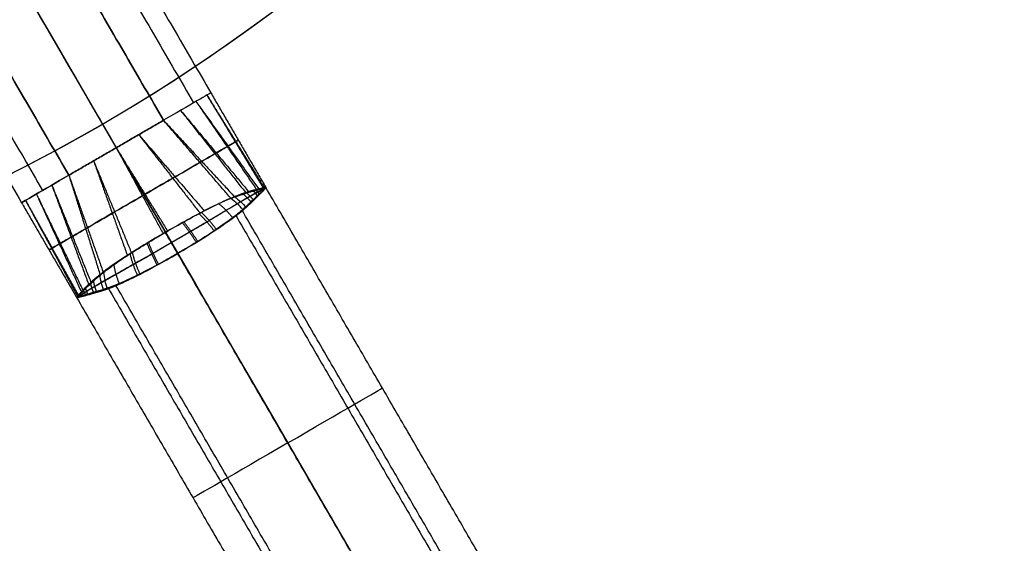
# Model space of a CAD drawing. Header units: millimetres. Extents: x -1649 to 240, y -242 to 238.
# Tile 491 of 656: x 15 to 33, y -38 to -28. Entities that reach past the tile are written whole.
import ezdxf

# ---------------------------------------------------------------- set-up
doc = ezdxf.new("R2010")
doc.units = ezdxf.units.MM
for name, color, linetype, true_color in [('BOMBILLA', 7, 'Continuous', 0xfff700), ('NEGRO', 7, 'Continuous', 0x292828), ('PANTALLA', 7, 'Continuous', 0xffffff)]:
    doc.layers.add(name, color=color, linetype=linetype, true_color=true_color)

# ---------------------------------------------------------------- blocks, each defined once
blk = doc.blocks.new('DOME M 29914')
at = {"layer": 'NEGRO', "extrusion": (0, 0, -1)}
for centre, radius, start, end in [((-12.5, 0, -253.25), 211.5, 292.59073, 112.59073), ((-12.5, 0, -253.5), 210, 329.85786, 149.85786), ((-12.5, 0, -253.25), 210.5, 292.59073, 112.59073), ((-12.5, 0, -253.5), 206, 329.85786, 149.85786), ((-12.5, 0, -247), 199.5, 292.59073, 112.59073), ((-12.5, 0, -258.5), 211.5, 292.59073, 112.59073), ((-12.5, 0, -248), 210.5, 292.59073, 112.59073), ((-12.5, 0, -258.5), 210.5, 292.59073, 112.59073), ((-12.5, 0, -247.5), 199.5, 292.59073, 112.59073), ((-12.5, 0, -259.5), 210, 329.85786, 149.85786), ((-12.5, 0, -259.5), 206, 329.85786, 149.85786), ((-12.5, 0, -248), 211.5, 112.59073, 292.59073), ((-12.5, 0, -258.5), 211.5, 112.59073, 292.59073), ((-12.5, 0, -253.25), 211.5, 112.59073, 292.59073), ((-12.5, 0, -258.5), 210.5, 112.59073, 292.59073), ((-12.5, 0, -253.25), 210.5, 112.59073, 292.59073), ((-12.5, 0, -247.5), 199.5, 112.59073, 292.59073), ((-12.5, 0, -247), 199.5, 112.59073, 292.59073), ((-12.5, 0, -259.5), 210, 149.85786, 329.85786), ((-12.5, 0, -253.5), 210, 149.85786, 329.85786), ((-12.5, 0, -259.5), 206, 149.85786, 329.85786), ((-12.5, 0, -253.5), 206, 149.85786, 329.85786), ((-12.5, 0, -256.5), 26, 227.9621, 47.9621), ((-12.5, 0, -258.5), 32.5, 179.8579, 359.8579), ((-12.5, 0, -257.5), 32.5, 179.8579, 359.8579)]:
    blk.add_arc(centre, radius, start, end, dxfattribs=at)
at = {"layer": 'NEGRO'}
for centre, radius, start, end in [((12.5, 0, 248), 211.5, 67.40927, 247.40927), ((12.5, 0, 246.5), 210, 67.40927, 247.40927), ((12.5, 0, 247.5), 210, 67.40927, 210.14214), ((12.5, 0, 247.5), 210, 67.40927, 210.14214), ((12.5, 0, 247.5), 206, 30.14214, 210.14214), ((12.5, 0, 246.5), 199.5, 67.40927, 247.40927), ((12.5, 0, 248), 210.5, 247.40927, 67.40927), ((12.5, 0, 246.5), 210, 247.40927, 67.40927), ((12.5, 0, 246.5), 199.5, 247.40927, 67.40927), ((12.5, 0, 247.5), 210, 247.40927, 30.14214), ((12.5, 0, 247.5), 210, 247.40927, 30.14214), ((12.5, 0, 247.5), 206, 210.14214, 30.14214), ((12.5, 0, 256.5), 32.5, 180.1421, 0.1421)]:
    blk.add_arc(centre, radius, start, end, dxfattribs=at)
at = {"layer": 'NEGRO', "extrusion": (-0.440472, -0.574664, 0.689743)}
blk.add_arc((42.684, 184.868, 183.173), 1, 74.1388, 91.2296, dxfattribs=at)
at = {"layer": 'NEGRO', "extrusion": (-0.410468, -0.554005, -0.724289)}
blk.add_arc((42.608, 182.656, -183.492), 1, 270.4439, 287.342, dxfattribs=at)
at = {"layer": 'NEGRO', "extrusion": (-0.864183, -0.503178, -1.18738e-13)}
blk.add_arc((41.525, 260.5, -10.76), 1, 90, 116.5756, dxfattribs=at)
at = {"layer": 'NEGRO', "extrusion": (-0.865381, -0.501115, -3.62397e-15)}
blk.add_arc((41.499, 258.5, -10.859), 1, 243.4244, 270, dxfattribs=at)
at = {"layer": 'NEGRO', "extrusion": (-0.684619, -0.081871, -0.724289)}
blk.add_arc((34.049, 160.814, -206.102), 1, 72.658, 89.5561, dxfattribs=at)
at = {"layer": 'NEGRO', "extrusion": (-0.717434, -0.097688, 0.689743)}
blk.add_arc((34.449, 204.704, 160.33), 1, 268.7704, 285.8612, dxfattribs=at)
at = {"layer": 'NEGRO', "extrusion": (-0.502147, 0.864782, 0)}
for start, end in [(90, 180), (270, 360)]:
    blk.add_arc((-10.81, 259.5, -45.518), 2, start, end, dxfattribs=at)
at = {"layer": 'NEGRO', "extrusion": (0.502147, -0.864782, 0)}
for start, end in [(270, 360), (90, 180)]:
    blk.add_arc((10.81, 259.5, 45.518), 2, start, end, dxfattribs=at)
at = {"layer": 'NEGRO'}
for points, weights, degree in [([(93.578, 194.866, 246.939), (-296.155, 357.023, 246.939), (-458.311, -32.71, 246.939), (-68.578, -194.866, 246.939)], [0.816490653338, 0.272163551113, 0.272163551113, 0.816490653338], 3), ([(93.306, 194.214, 247.646), (-295.121, 355.827, 247.646), (-456.734, -32.601, 247.646), (-68.306, -194.214, 247.646)], [0.816490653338, 0.272163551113, 0.272163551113, 0.816490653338], 3), ([(-68.578, -194.866, 246.939), (321.155, -357.023, 246.939), (483.311, 32.71, 246.939), (93.578, 194.866, 246.939)], [0.816490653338, 0.272163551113, 0.272163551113, 0.816490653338], 3), ([(-68.306, -194.214, 247.646), (320.121, -355.827, 247.646), (481.734, 32.601, 247.646), (93.306, 194.214, 247.646)], [0.816490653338, 0.272163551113, 0.272163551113, 0.816490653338], 3), ([(31.69, -29.393, 258.705), (31.658, -29.347, 258.695), (31.621, -29.305, 258.688)], [1, 0.998398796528, 1], 2), ([(31.738, -29.332, 260.1), (31.726, -29.312, 260.103), (31.712, -29.293, 260.107)], [0.999997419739, 0.999721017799, 0.999999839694], 2), ([(31.764, -29.317, 259.006), (31.752, -29.297, 259.002), (31.738, -29.278, 258.999)], [0.999998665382, 0.999716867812, 0.99999983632], 2), ([(31.532, -29.528, 260.657), (31.469, -29.452, 260.68), (31.392, -29.385, 260.691)], [0.999996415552, 0.994796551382, 0.99998622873], 2), ([(31.583, -29.499, 258.431), (31.522, -29.422, 258.408), (31.446, -29.355, 258.396)], [1, 0.994896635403, 0.999999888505], 2), ([(31.65, -29.415, 260.392), (31.618, -29.37, 260.402), (31.581, -29.327, 260.41)], [0.999994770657, 0.998391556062, 1], 2), ([(31.205, -29.825, 257.9), (31.088, -29.675, 257.88), (30.942, -29.558, 257.918)], [0.999999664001, 0.982245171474, 1], 2), ([(30.86, -30.057, 261.34), (30.732, -29.883, 261.35), (30.584, -29.743, 261.277)], [1, 0.977316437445, 1], 2), ([(30.904, -30.035, 257.682), (30.776, -29.859, 257.672), (30.626, -29.718, 257.745)], [0.999999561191, 0.97701665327, 1], 2), ([(30.537, -30.266, 261.46), (30.411, -30.073, 261.462), (30.28, -29.909, 261.365)], [1, 0.974421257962, 1], 2), ([(30.562, -30.252, 257.546), (30.438, -30.057, 257.545), (30.307, -29.893, 257.642)], [0.999921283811, 0.97419995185, 1], 2), ([(29.821, -30.683, 261.454), (29.713, -30.478, 261.455), (29.635, -30.283, 261.358)], [0.999921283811, 0.97419995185, 1], 2), ([(29.845, -30.668, 257.54), (29.739, -30.463, 257.538), (29.662, -30.268, 257.635)], [1, 0.974421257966, 1], 2), ([(29.462, -30.872, 261.318), (29.373, -30.673, 261.328), (29.325, -30.473, 261.255)], [0.999999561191, 0.97701665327, 1], 2), ([(29.504, -30.845, 257.66), (29.416, -30.647, 257.65), (29.367, -30.449, 257.723)], [1, 0.977316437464, 1], 2), ([(29.131, -31.029, 261.1), (29.059, -30.853, 261.12), (29.029, -30.669, 261.082)], [0.999999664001, 0.982245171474, 1], 2), ([(28.554, -31.213, 258.608), (28.531, -31.162, 258.598), (28.512, -31.109, 258.59)], [0.999994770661, 0.998391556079, 1], 2), ([(28.66, -31.196, 260.569), (28.624, -31.104, 260.592), (28.603, -31.006, 260.604)], [1, 0.994896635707, 0.999999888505], 2), ([(28.711, -31.167, 258.343), (28.676, -31.073, 258.32), (28.656, -30.973, 258.309)], [0.999996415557, 0.994789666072, 0.999999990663], 2), ([(28.412, -31.263, 259.994), (28.402, -31.243, 259.998), (28.392, -31.221, 260.001)], [0.999998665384, 0.999716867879, 0.99999983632], 2), ([(28.438, -31.248, 258.9), (28.428, -31.227, 258.897), (28.418, -31.206, 258.893)], [0.999997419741, 0.999721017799, 0.999999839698], 2), ([(28.515, -31.236, 260.295), (28.491, -31.186, 260.305), (28.472, -31.133, 260.312)], [1, 0.998398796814, 1], 2)]:
    blk.add_rational_spline(points, weights, degree=degree, dxfattribs=at)
for points, degree in [([(25.277, -18.021, 259.5), (30.8, -27.534, 259.5)], 1), ([(24.961, -18.205, 258.727), (30.484, -27.717, 258.727)], 1), ([(24.961, -18.205, 260.273), (30.484, -27.717, 260.273)], 1), ([(24.412, -18.523, 260.5), (29.936, -28.036, 260.5)], 1), ([(29.936, -28.036, 258.5), (24.412, -18.523, 258.5)], 1), ([(23.547, -19.025, 258.5), (29.071, -28.538, 258.5)], 1), ([(23.547, -19.025, 260.5), (29.071, -28.538, 260.5)], 1), ([(22.682, -19.527, 258.5), (28.206, -29.04, 258.5)], 1), ([(28.206, -29.04, 260.5), (22.682, -19.527, 260.5)], 1), ([(22.202, -19.806, 260.331), (27.726, -29.319, 260.331)], 1), ([(22.202, -19.806, 258.669), (27.726, -29.319, 258.669)], 1), ([(21.818, -20.03, 259.5), (27.341, -29.542, 259.5)], 1), ([(30.529, -27.691, 258.772), (31.675, -29.292, 258.81)], 1), ([(30.529, -27.691, 260.228), (31.642, -29.312, 260.286)], 1), ([(30.728, -27.575, 259.1), (31.778, -29.27, 259.179)], 1), ([(30.728, -27.575, 259.9), (31.762, -29.28, 259.925)], 1), ([(30.8, -27.533, 259.5), (31.804, -29.263, 259.553)], 1), ([(30.247, -27.855, 258.567), (31.492, -29.341, 258.461)], 1), ([(30.247, -27.855, 260.433), (31.444, -29.368, 260.624)], 1), ([(28.206, -29.04, 258.5), (29.936, -28.036, 258.5)], 1), ([(29.936, -28.036, 260.5), (28.206, -29.04, 260.5)], 1), ([(31.169, -29.465, 260.919), (29.936, -28.036, 260.5)], 1), ([(29.936, -28.036, 258.5), (31.231, -29.432, 258.151)], 1), ([(29.483, -28.298, 260.5), (30.602, -29.733, 261.269)], 1), ([(29.483, -28.298, 258.5), (30.679, -29.69, 257.768)], 1), ([(29.071, -28.538, 260.5), (29.928, -30.108, 261.394)], 1), ([(29.071, -28.538, 258.5), (30.01, -30.06, 257.606)], 1), ([(28.658, -28.777, 260.5), (29.274, -30.505, 261.232)], 1), ([(28.658, -28.777, 258.5), (29.35, -30.46, 257.731)], 1), ([(28.206, -29.04, 258.5), (28.836, -30.82, 258.081)], 1), ([(28.206, -29.04, 260.5), (28.776, -30.857, 260.849)], 1), ([(27.895, -29.221, 260.433), (28.568, -31.038, 260.539)], 1), ([(27.895, -29.221, 258.567), (28.615, -31.01, 258.376)], 1), ([(31.797, -29.268, 259.311), (31.802, -29.265, 259.374), (31.805, -29.263, 259.437), (31.805, -29.263, 259.5)], 3), ([(36.064, -36.599, 259.5), (31.805, -29.263, 259.5)], 1), ([(27.414, -29.5, 259.9), (28.364, -31.252, 259.821)], 1), ([(27.414, -29.5, 259.1), (28.382, -31.243, 259.075)], 1), ([(27.613, -29.384, 260.228), (28.435, -31.174, 260.19)], 1), ([(27.613, -29.384, 258.772), (28.468, -31.155, 258.714)], 1), ([(31.169, -29.465, 260.919), (31.169, -29.465, 260.919), (31.168, -29.466, 260.92), (31.167, -29.466, 260.92)], 3), ([(27.341, -29.542, 259.5), (28.346, -31.271, 259.447)], 1), ([(35.558, -36.893, 260.914), (31.37, -29.68, 260.914)], 1), ([(31.261, -29.783, 257.954), (35.432, -36.966, 257.954)], 1), ([(30.193, -30.471, 261.5), (34.335, -37.603, 261.5)], 1), ([(34.335, -37.603, 257.5), (30.193, -30.471, 257.5)], 1), ([(28.836, -30.82, 258.081), (28.837, -30.82, 258.081), (28.837, -30.819, 258.08), (28.838, -30.819, 258.08)], 3), ([(28.93, -31.112, 260.914), (33.112, -38.313, 260.914)], 1), ([(33.238, -38.24, 257.954), (29.061, -31.048, 257.954)], 1), ([(28.353, -31.267, 259.689), (28.348, -31.27, 259.626), (28.346, -31.272, 259.563), (28.346, -31.272, 259.5)], 3), ([(28.346, -31.272, 259.5), (32.605, -38.608, 259.5)], 1)]:
    blk.add_open_spline(points, degree=degree, dxfattribs=at)
for points, knots in [([(30.8, -27.534, 259.5), (30.8, -27.534, 259.238), (30.707, -27.588, 258.978), (30.387, -27.774, 258.608), (30.162, -27.904, 258.5), (29.936, -28.036, 258.5)], [2.570796, 2.570796, 2.570796, 2.570796, 3.070796, 3.070796, 3.570796, 3.570796, 3.570796, 3.570796]), ([(30.8, -27.534, 259.5), (30.8, -27.534, 259.762), (30.707, -27.588, 260.022), (30.387, -27.774, 260.392), (30.162, -27.904, 260.5), (29.936, -28.036, 260.5)], [-4.5707963, -4.5707963, -4.5707963, -4.5707963, -4.0707963, -4.0707963, -3.5707963, -3.5707963, -3.5707963, -3.5707963]), ([(28.546, -29.999, 258.274), (28.701, -29.909, 258.194), (29.03, -29.718, 258.051), (29.597, -29.389, 257.969), (30.159, -29.062, 258.073), (30.481, -28.875, 258.227), (30.728, -28.732, 258.365), (30.907, -28.628, 258.497), (31.126, -28.501, 258.78), (31.271, -28.416, 259.133), (31.32, -28.388, 259.527), (31.263, -28.421, 259.92), (31.109, -28.511, 260.27), (30.882, -28.643, 260.547), (30.698, -28.75, 260.676), (30.6, -28.806, 260.726)], [0.5, 0.5, 0.5, 0.5, 0.5555615, 0.6111231, 0.6666846, 0.7222461, 0.7222461, 0.7569654, 0.7916846, 0.8264038, 0.8611231, 0.8958423, 0.9305615, 0.9652808, 1, 1, 1, 1]), ([(30.6, -28.806, 260.726), (30.445, -28.896, 260.806), (30.116, -29.087, 260.949), (29.549, -29.416, 261.031), (28.987, -29.743, 260.927), (28.665, -29.93, 260.773), (28.418, -30.073, 260.635), (28.239, -30.177, 260.503), (28.02, -30.304, 260.22), (27.875, -30.389, 259.867), (27.826, -30.417, 259.473), (27.883, -30.384, 259.08), (28.037, -30.294, 258.73), (28.264, -30.163, 258.453), (28.448, -30.056, 258.324), (28.546, -29.999, 258.274)], [0, 0, 0, 0, 0.0555615, 0.1111231, 0.1666846, 0.2222461, 0.2222461, 0.2569654, 0.2916846, 0.3264038, 0.3611231, 0.3958423, 0.4305615, 0.4652808, 0.5, 0.5, 0.5, 0.5]), ([(28.206, -29.04, 260.5), (27.98, -29.171, 260.5), (27.755, -29.302, 260.392), (27.434, -29.488, 260.022), (27.341, -29.542, 259.762), (27.341, -29.542, 259.238), (27.434, -29.488, 258.978), (27.755, -29.302, 258.608), (27.98, -29.171, 258.5), (28.206, -29.04, 258.5)], [-1, -1, -1, -1, -0.75, -0.75, -0.5, -0.5, -0.25, -0.25, 0, 0, 0, 0]), ([(31.169, -29.465, 260.919), (31.282, -29.422, 260.823), (31.365, -29.393, 260.727), (31.462, -29.362, 260.6), (31.49, -29.353, 260.56), (31.525, -29.343, 260.505), (31.536, -29.34, 260.487), (31.556, -29.334, 260.453), (31.558, -29.334, 260.451), (31.638, -29.312, 260.308), (31.674, -29.304, 260.22), (31.74, -29.286, 260.024), (31.767, -29.278, 259.917), (31.785, -29.274, 259.8)], [4.855795, 4.855795, 4.855795, 4.855795, 5.105795, 5.105795, 5.230795, 5.230795, 5.293295, 5.293295, 5.355795, 5.355795, 5.605795, 5.605795, 5.855795, 5.855795, 5.855795, 5.855795]), ([(31.797, -29.268, 259.311), (31.783, -29.268, 259.186), (31.758, -29.273, 259.068), (31.722, -29.282, 258.94), (31.706, -29.285, 258.892), (31.667, -29.294, 258.789), (31.638, -29.301, 258.72), (31.521, -29.329, 258.485), (31.395, -29.37, 258.307), (31.233, -29.431, 258.152)], [5.901247, 5.901247, 5.901247, 5.901247, 6.151247, 6.151247, 6.276247, 6.276247, 6.401247, 6.401247, 6.901247, 6.901247, 6.901247, 6.901247]), ([(31.233, -29.431, 258.152), (31.314, -29.4, 258.229), (31.386, -29.375, 258.313), (31.481, -29.344, 258.444), (31.511, -29.335, 258.489), (31.566, -29.319, 258.58), (31.585, -29.313, 258.614), (31.732, -29.278, 258.911), (31.77, -29.268, 259.062), (31.797, -29.268, 259.311)], [0, 0, 0, 0, 0.25, 0.25, 0.375, 0.375, 0.5, 0.5, 1, 1, 1, 1]), ([(31.785, -29.274, 259.8), (31.773, -29.303, 259.966), (31.709, -29.361, 260.236), (31.622, -29.442, 260.468), (31.578, -29.485, 260.571), (31.489, -29.57, 260.74), (31.44, -29.617, 260.819), (31.386, -29.666, 260.893)], [0.884104, 0.884104, 0.884104, 0.884104, 1.384104, 1.384104, 1.634104, 1.634104, 1.884104, 1.884104, 1.884104, 1.884104]), ([(31.386, -29.666, 260.893), (31.494, -29.567, 260.745), (31.586, -29.475, 260.564), (31.683, -29.385, 260.304), (31.715, -29.355, 260.201), (31.761, -29.31, 260.003), (31.779, -29.289, 259.883), (31.785, -29.274, 259.8)], [0.2982913, 0.2982913, 0.2982913, 0.2982913, 0.7982913, 0.7982913, 1.0482913, 1.0482913, 1.2982913, 1.2982913, 1.2982913, 1.2982913]), ([(31.797, -29.268, 259.311), (31.796, -29.275, 259.259), (31.792, -29.283, 259.208), (31.78, -29.298, 259.105), (31.777, -29.303, 259.074), (31.751, -29.332, 258.932), (31.737, -29.347, 258.872), (31.711, -29.372, 258.773), (31.705, -29.378, 258.754), (31.629, -29.452, 258.516), (31.549, -29.536, 258.34), (31.446, -29.63, 258.184)], [1, 1, 1, 1, 1.125, 1.125, 1.25, 1.25, 1.375, 1.375, 1.5, 1.5, 2, 2, 2, 2]), ([(31.805, -29.263, 259.5), (31.805, -29.263, 259.518), (31.804, -29.264, 259.618), (31.796, -29.268, 259.718), (31.785, -29.274, 259.8)], [-5.88369799, -5.88369799, -5.88369799, -5.88369799, -5.87877612, -5.85579534, -5.85579534, -5.85579534, -5.85579534]), ([(31.167, -29.466, 260.92), (31.087, -29.498, 260.99), (30.998, -29.537, 261.056), (30.855, -29.605, 261.146), (30.805, -29.629, 261.174), (30.728, -29.668, 261.213), (30.702, -29.681, 261.226), (30.648, -29.709, 261.25), (30.607, -29.73, 261.267), (30.54, -29.766, 261.294), (30.43, -29.826, 261.336), (30.139, -29.988, 261.393), (30.032, -30.048, 261.395), (29.968, -30.084, 261.394)], [1.762122, 1.762122, 1.762122, 1.762122, 2.012122, 2.012122, 2.137122, 2.137122, 2.199622, 2.199622, 2.262122, 2.262122, 2.512122, 2.512122, 2.762122, 2.762122, 2.762122, 2.762122]), ([(29.969, -30.084, 257.606), (30.046, -30.038, 257.606), (30.161, -29.974, 257.611), (30.454, -29.812, 257.674), (30.577, -29.744, 257.723), (30.649, -29.705, 257.755), (30.686, -29.686, 257.772), (30.738, -29.659, 257.797), (30.764, -29.645, 257.811), (30.842, -29.606, 257.854), (30.895, -29.58, 257.886), (30.999, -29.531, 257.956), (31.064, -29.501, 258.005), (31.158, -29.46, 258.083), (31.198, -29.444, 258.12), (31.233, -29.431, 258.152)], [-7.901247, -7.901247, -7.901247, -7.901247, -7.651247, -7.651247, -7.401247, -7.401247, -7.338747, -7.338747, -7.276247, -7.276247, -7.151247, -7.151247, -7.026247, -7.026247, -6.901247, -6.901247, -6.901247, -6.901247]), ([(31.446, -29.63, 258.184), (31.387, -29.684, 258.094), (31.312, -29.745, 258.001), (31.126, -29.883, 257.824), (31.007, -29.966, 257.738), (30.677, -30.185, 257.559), (30.472, -30.309, 257.5), (30.193, -30.471, 257.5)], [1.7587574, 1.7587574, 1.7587574, 1.7587574, 2.0087574, 2.0087574, 2.2587574, 2.2587574, 2.7587574, 2.7587574, 2.7587574, 2.7587574]), ([(31.386, -29.666, 260.893), (31.328, -29.717, 260.97), (31.257, -29.774, 261.051), (31.082, -29.905, 261.205), (30.964, -29.988, 261.287), (30.749, -30.132, 261.396), (30.628, -30.21, 261.438), (30.441, -30.325, 261.482), (30.327, -30.393, 261.5), (30.193, -30.471, 261.5)], [1.884104, 1.884104, 1.884104, 1.884104, 2.134104, 2.134104, 2.384104, 2.384104, 2.634104, 2.634104, 2.884104, 2.884104, 2.884104, 2.884104]), ([(30.193, -30.471, 261.5), (30.461, -30.315, 261.5), (30.613, -30.223, 261.466), (31.1, -29.896, 261.218), (31.271, -29.768, 261.047), (31.386, -29.666, 260.893)], [0.463831, 0.463831, 0.463831, 0.463831, 0.963831, 0.963831, 1.463831, 1.463831, 1.463831, 1.463831]), ([(29.968, -30.084, 261.394), (29.891, -30.129, 261.394), (29.778, -30.196, 261.389), (29.492, -30.37, 261.326), (29.371, -30.444, 261.277), (29.302, -30.487, 261.245), (29.267, -30.51, 261.228), (29.218, -30.541, 261.203), (29.193, -30.557, 261.189), (29.12, -30.606, 261.146), (29.072, -30.638, 261.114), (28.977, -30.705, 261.044), (28.919, -30.746, 260.995), (28.837, -30.808, 260.917), (28.803, -30.835, 260.88), (28.775, -30.858, 260.848)], [-4.973349, -4.973349, -4.973349, -4.973349, -4.723349, -4.723349, -4.473349, -4.473349, -4.410849, -4.410849, -4.348349, -4.348349, -4.223349, -4.223349, -4.098349, -4.098349, -3.973349, -3.973349, -3.973349, -3.973349]), ([(28.838, -30.819, 258.08), (28.905, -30.764, 258.01), (28.983, -30.707, 257.944), (29.113, -30.616, 257.854), (29.159, -30.585, 257.826), (29.231, -30.537, 257.787), (29.255, -30.521, 257.774), (29.306, -30.488, 257.75), (29.345, -30.463, 257.733), (29.41, -30.422, 257.706), (29.516, -30.357, 257.664), (29.8, -30.184, 257.607), (29.906, -30.121, 257.605), (29.969, -30.084, 257.606)], [0.2982913, 0.2982913, 0.2982913, 0.2982913, 0.5482913, 0.5482913, 0.6732913, 0.6732913, 0.7357913, 0.7357913, 0.7982913, 0.7982913, 1.0482913, 1.0482913, 1.2982913, 1.2982913, 1.2982913, 1.2982913]), ([(28.842, -31.142, 260.816), (28.918, -31.118, 260.906), (29.008, -31.083, 260.999), (29.221, -30.99, 261.176), (29.351, -30.928, 261.262), (29.706, -30.75, 261.441), (29.914, -30.633, 261.5), (30.193, -30.471, 261.5)], [0.2949263, 0.2949263, 0.2949263, 0.2949263, 0.5449263, 0.5449263, 0.7949263, 0.7949263, 1.2949263, 1.2949263, 1.2949263, 1.2949263]), ([(30.193, -30.471, 257.5), (30.058, -30.549, 257.516), (29.942, -30.615, 257.547), (29.747, -30.721, 257.616), (29.619, -30.788, 257.673), (29.385, -30.905, 257.814), (29.253, -30.967, 257.913), (29.051, -31.055, 258.096), (28.965, -31.089, 258.189), (28.892, -31.114, 258.277)], [3.5707963, 3.5707963, 3.5707963, 3.5707963, 3.8207963, 3.8207963, 4.0707963, 4.0707963, 4.3207963, 4.3207963, 4.5707963, 4.5707963, 4.5707963, 4.5707963]), ([(30.193, -30.471, 257.5), (29.925, -30.626, 257.5), (29.77, -30.713, 257.534), (29.245, -30.974, 257.782), (29.048, -31.059, 257.953), (28.903, -31.107, 258.107)], [1.762122, 1.762122, 1.762122, 1.762122, 2.262122, 2.262122, 2.762122, 2.762122, 2.762122, 2.762122]), ([(28.353, -31.267, 259.689), (28.36, -31.255, 259.814), (28.378, -31.236, 259.932), (28.403, -31.209, 260.06), (28.414, -31.197, 260.108), (28.44, -31.168, 260.211), (28.461, -31.145, 260.28), (28.543, -31.058, 260.515), (28.641, -30.969, 260.693), (28.775, -30.858, 260.848)], [2.973349, 2.973349, 2.973349, 2.973349, 3.223349, 3.223349, 3.348349, 3.348349, 3.473349, 3.473349, 3.973349, 3.973349, 3.973349, 3.973349]), ([(28.775, -30.858, 260.848), (28.708, -30.913, 260.771), (28.65, -30.963, 260.687), (28.576, -31.031, 260.556), (28.553, -31.052, 260.511), (28.512, -31.092, 260.42), (28.498, -31.106, 260.386), (28.394, -31.216, 260.089), (28.367, -31.244, 259.938), (28.353, -31.267, 259.689)], [0, 0, 0, 0, 0.25, 0.25, 0.375, 0.375, 0.5, 0.5, 1, 1, 1, 1]), ([(28.836, -30.82, 258.081), (28.833, -30.823, 258.085), (28.747, -30.892, 258.167), (28.608, -31.016, 258.383), (28.578, -31.045, 258.444), (28.546, -31.076, 258.512), (28.537, -31.084, 258.531), (28.528, -31.094, 258.553), (28.525, -31.096, 258.559), (28.521, -31.101, 258.57), (28.523, -31.098, 258.563), (28.471, -31.151, 258.692), (28.446, -31.179, 258.78), (28.397, -31.226, 258.976), (28.378, -31.246, 259.083), (28.365, -31.26, 259.2)], [1.927898, 1.927898, 1.927898, 1.927898, 2.177898, 2.177898, 2.302898, 2.302898, 2.365398, 2.365398, 2.396648, 2.396648, 2.427898, 2.427898, 2.677898, 2.677898, 2.927898, 2.927898, 2.927898, 2.927898]), ([(28.365, -31.26, 259.2), (28.377, -31.246, 259.083), (28.401, -31.223, 258.962), (28.432, -31.192, 258.836), (28.445, -31.179, 258.789), (28.468, -31.155, 258.714), (28.477, -31.146, 258.688), (28.491, -31.131, 258.647), (28.496, -31.126, 258.634), (28.506, -31.115, 258.606), (28.516, -31.105, 258.581), (28.528, -31.093, 258.551), (28.552, -31.066, 258.471), (28.757, -30.883, 258.151), (28.833, -30.823, 258.085), (28.836, -30.82, 258.081)], [1, 1, 1, 1, 1.25, 1.25, 1.375, 1.375, 1.4375, 1.4375, 1.46875, 1.46875, 1.5, 1.5, 1.75, 1.75, 2, 2, 2, 2]), ([(28.892, -31.114, 258.277), (28.822, -31.137, 258.362), (28.756, -31.157, 258.452), (28.637, -31.193, 258.642), (28.577, -31.21, 258.758), (28.462, -31.247, 259.017), (28.378, -31.275, 259.316), (28.346, -31.272, 259.5)], [4.570796, 4.570796, 4.570796, 4.570796, 4.820796, 4.820796, 5.070796, 5.070796, 5.570796, 5.570796, 5.570796, 5.570796]), ([(28.903, -31.107, 258.107), (28.764, -31.153, 258.255), (28.638, -31.187, 258.436), (28.512, -31.227, 258.696), (28.47, -31.239, 258.799), (28.408, -31.257, 258.997), (28.381, -31.262, 259.117), (28.365, -31.26, 259.2)], [0, 0, 0, 0, 0.5, 0.5, 0.75, 0.75, 1, 1, 1, 1]), ([(28.365, -31.26, 259.2), (28.354, -31.267, 259.282), (28.347, -31.271, 259.382), (28.346, -31.272, 259.482), (28.346, -31.272, 259.5)], [2.92789767, 2.92789767, 2.92789767, 2.92789767, 2.95087845, 2.95580031, 2.95580031, 2.95580031, 2.95580031]), ([(28.353, -31.267, 259.689), (28.36, -31.27, 259.741), (28.369, -31.27, 259.792), (28.388, -31.268, 259.895), (28.394, -31.267, 259.926), (28.432, -31.259, 260.068), (28.452, -31.254, 260.128), (28.487, -31.244, 260.227), (28.494, -31.242, 260.246), (28.597, -31.213, 260.484), (28.709, -31.185, 260.66), (28.842, -31.142, 260.816)], [1, 1, 1, 1, 1.125, 1.125, 1.25, 1.25, 1.375, 1.375, 1.5, 1.5, 2, 2, 2, 2])]:
    blk.add_open_spline(points, degree=3, knots=knots, dxfattribs=at)
for points, weights, knots in [([(31.282, -29.561, 260.915), (31.346, -29.522, 260.844), (31.409, -29.486, 260.763), (31.522, -29.422, 260.591), (31.573, -29.394, 260.498), (31.661, -29.348, 260.305), (31.697, -29.329, 260.205), (31.749, -29.299, 260.018), (31.767, -29.288, 259.93), (31.778, -29.276, 259.842)], [0.994449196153, 0.995531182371, 0.996571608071, 0.998216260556, 0.998813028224, 0.99957590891, 0.999755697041, 0.999947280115, 0.999976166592, 0.999988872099], [0.003317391, 0.003317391, 0.003317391, 0.003317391, 0.0034781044, 0.0034781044, 0.0036388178, 0.0036388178, 0.0037995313, 0.0037995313, 0.0039345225, 0.0039345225, 0.0039345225, 0.0039345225]), ([(31.792, -29.268, 259.268), (31.785, -29.278, 259.179), (31.771, -29.286, 259.09), (31.728, -29.311, 258.898), (31.696, -29.327, 258.796), (31.617, -29.368, 258.596), (31.57, -29.394, 258.5), (31.466, -29.454, 258.321), (31.408, -29.489, 258.237), (31.345, -29.525, 258.161)], [0.999988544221, 0.99997546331, 0.999945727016, 0.999753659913, 0.99957398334, 0.998824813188, 0.998244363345, 0.996652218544, 0.995651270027, 0.994573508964], [0.0034493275, 0.0034493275, 0.0034493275, 0.0034493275, 0.0035877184, 0.0035877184, 0.0037525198, 0.0037525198, 0.0039173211, 0.0039173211, 0.004082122, 0.004082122, 0.004082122, 0.004082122]), ([(31.345, -29.525, 258.161), (31.264, -29.573, 258.061), (31.177, -29.627, 257.973), (30.984, -29.74, 257.816), (30.878, -29.803, 257.747), (30.662, -29.932, 257.638), (30.552, -29.998, 257.598), (30.32, -30.133, 257.542), (30.201, -30.2, 257.527), (30.078, -30.272, 257.527)], [0.994573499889, 0.993268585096, 0.992140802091, 0.990104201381, 0.989174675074, 0.987841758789, 0.987404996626, 0.986755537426, 0.986568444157, 0.986613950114], [0, 0, 0, 0, 0.0002139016, 0.0002139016, 0.0004278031, 0.0004278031, 0.0006417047, 0.0006417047, 0.000855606, 0.000855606, 0.000855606, 0.000855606]), ([(30.078, -30.272, 261.473), (30.192, -30.206, 261.473), (30.302, -30.143, 261.461), (30.518, -30.017, 261.413), (30.623, -29.954, 261.377), (30.933, -29.769, 261.233), (31.122, -29.657, 261.092), (31.282, -29.561, 260.915)], [0.986613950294, 0.986663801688, 0.986879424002, 0.987541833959, 0.987980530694, 0.990013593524, 0.992044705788, 0.994449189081], [0, 0, 0, 0, 0.0002008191, 0.0002008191, 0.0004016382, 0.0004016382, 0.000803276, 0.000803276, 0.000803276, 0.000803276]), ([(28.801, -31.003, 260.839), (28.883, -30.956, 260.939), (28.973, -30.906, 261.027), (29.167, -30.796, 261.184), (29.274, -30.734, 261.253), (29.493, -30.611, 261.362), (29.604, -30.548, 261.402), (29.837, -30.413, 261.458), (29.954, -30.343, 261.473), (30.078, -30.272, 261.473)], [0.994573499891, 0.993268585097, 0.992140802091, 0.990104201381, 0.989174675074, 0.987841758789, 0.987404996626, 0.986755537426, 0.986568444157, 0.986613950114], [0, 0, 0, 0, 0.0002139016, 0.0002139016, 0.0004278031, 0.0004278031, 0.0006417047, 0.0006417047, 0.000855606, 0.000855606, 0.000855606, 0.000855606]), ([(30.078, -30.272, 257.527), (29.964, -30.339, 257.527), (29.855, -30.403, 257.539), (29.639, -30.528, 257.587), (29.531, -30.588, 257.623), (29.217, -30.765, 257.767), (29.026, -30.874, 257.908), (28.863, -30.965, 258.085)], [0.986613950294, 0.986663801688, 0.986879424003, 0.987541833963, 0.987980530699, 0.990013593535, 0.992044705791, 0.994449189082], [0, 0, 0, 0, 0.0002008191, 0.0002008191, 0.0004016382, 0.0004016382, 0.000803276, 0.000803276, 0.000803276, 0.000803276]), ([(28.356, -31.263, 259.732), (28.368, -31.262, 259.821), (28.382, -31.254, 259.91), (28.425, -31.229, 260.102), (28.455, -31.21, 260.204), (28.53, -31.161, 260.404), (28.576, -31.133, 260.5), (28.68, -31.072, 260.679), (28.738, -31.039, 260.763), (28.801, -31.003, 260.839)], [0.99998854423, 0.999975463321, 0.999945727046, 0.999753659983, 0.999573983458, 0.998824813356, 0.998244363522, 0.996652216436, 0.995651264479, 0.994573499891], [0.0034493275, 0.0034493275, 0.0034493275, 0.0034493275, 0.0035877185, 0.0035877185, 0.0037525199, 0.0037525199, 0.0039173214, 0.0039173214, 0.0040821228, 0.0040821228, 0.0040821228, 0.0040821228]), ([(28.863, -30.965, 258.085), (28.798, -31.002, 258.156), (28.736, -31.039, 258.237), (28.624, -31.105, 258.409), (28.574, -31.135, 258.502), (28.49, -31.189, 258.695), (28.456, -31.211, 258.795), (28.404, -31.241, 258.982), (28.386, -31.252, 259.07), (28.37, -31.255, 259.158)], [0.99444919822, 0.995531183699, 0.996571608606, 0.998216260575, 0.998813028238, 0.999575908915, 0.999755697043, 0.999947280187, 0.999976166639, 0.99998887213], [0.003317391, 0.003317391, 0.003317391, 0.003317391, 0.0034781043, 0.0034781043, 0.0036388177, 0.0036388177, 0.0037995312, 0.0037995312, 0.0039345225, 0.0039345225, 0.0039345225, 0.0039345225])]:
    blk.add_rational_spline(points, weights, degree=3, knots=knots, dxfattribs=at)
at = {"layer": 'PANTALLA', "extrusion": (0, 0, -1)}
for radius in [210, 206]:
    blk.add_arc((-12.5, 0, -259.5), radius, 59.85786, 239.85786, dxfattribs=at)
at = {"layer": 'PANTALLA'}
for radius in [210, 206]:
    blk.add_arc((12.5, 0, 259.5), radius, 120.14214, 300.14214, dxfattribs=at)
at = {"layer": 'PANTALLA', "extrusion": (0.864782, 0.502147, 3.04917e-17)}
for radius in [210, 206]:
    blk.add_arc((-6.277, 259.5, 10.81), radius, 0, 180, dxfattribs=at)
at = {"layer": 'PANTALLA', "extrusion": (0.502147, -0.864782, 0)}
for radius, start in [(210, 358.54342), (206, 358.51513)]:
    blk.add_arc((10.81, 259.5, 6.277), radius, start, 180, dxfattribs=at)
at = {"layer": 'PANTALLA'}
for points, knots in [([(-152.235, 130.13, 254.162), (-148.431, 134.946, 254.162), (-144.418, 139.592, 254.162), (-135.996, 148.519, 254.162), (-131.592, 152.796, 254.162), (-124.714, 158.913, 254.162), (-122.377, 160.901, 254.162), (-117.618, 164.773, 254.162), (-115.196, 166.657, 254.162), (-111.503, 169.402, 254.162), (-110.262, 170.304, 254.162), (-107.76, 172.08, 254.162), (-106.499, 172.954, 254.162), (-103.959, 174.674, 254.162), (-102.68, 175.52, 254.162), (-100.747, 176.769, 254.162), (-100.101, 177.181, 254.162), (-98.803, 177.999, 254.162), (-98.152, 178.405, 254.162), (-97.499, 178.806, 254.162), (-96.741, 179.273, 254.162), (-95.98, 179.734, 254.162), (-94.453, 180.647, 254.162), (-93.686, 181.099, 254.162), (-92.917, 181.546, 254.162), (-92.147, 181.992, 254.162), (-91.375, 182.434, 254.162), (-89.825, 183.308, 254.162), (-89.047, 183.74, 254.162), (-88.266, 184.167, 254.162), (-87.594, 184.536, 254.162), (-86.919, 184.9, 254.162), (-85.565, 185.621, 254.162), (-84.886, 185.978, 254.162), (-82.844, 187.038, 254.162), (-81.475, 187.73, 254.162), (-78.722, 189.083, 254.162), (-77.338, 189.745, 254.162), (-74.556, 191.037, 254.162), (-73.158, 191.668, 254.162), (-68.943, 193.515, 254.162), (-66.106, 194.684, 254.162), (-60.384, 196.898, 254.162), (-57.499, 197.942, 254.162), (-48.777, 200.884, 254.162), (-42.879, 202.589, 254.162), (-30.951, 205.478, 254.162), (-24.927, 206.66, 254.162), (-18.859, 207.577, 254.162), (-11.784, 208.646, 254.162), (-4.658, 209.352, 254.162), (9.637, 210.035, 254.162), (16.797, 210.01, 254.162), (38.241, 208.84, 254.162), (52.423, 206.598, 254.162), (66.266, 202.93, 254.162), (80.098, 199.266, 254.162), (93.52, 194.196, 254.162), (112.718, 184.605, 254.162), (118.947, 181.085, 254.162), (131.022, 173.422, 254.162), (136.859, 169.285, 254.162), (142.475, 164.858, 254.162), (152.843, 156.683, 254.162), (162.417, 147.549, 254.162), (179.723, 127.602, 254.162), (187.415, 116.835, 254.162), (194.046, 105.417, 254.162), (200.676, 93.999, 254.162), (206.214, 81.98, 254.162), (214.959, 57.063, 254.162), (218.146, 44.22, 254.162), (220.106, 31.163, 254.162), (221.168, 24.092, 254.162), (221.867, 16.971, 254.162), (222.537, 2.686, 254.162), (222.506, -4.469, 254.162), (221.32, -25.897, 254.162), (219.07, -40.066, 254.162), (215.396, -53.897, 254.162), (211.719, -67.737, 254.162), (206.636, -81.165, 254.162), (197.023, -100.37, 254.162), (193.495, -106.6, 254.162), (185.816, -118.677, 254.162), (181.67, -124.515, 254.162), (177.235, -130.13, 254.162), (173.431, -134.946, 254.162), (169.418, -139.592, 254.162), (160.996, -148.519, 254.162), (156.592, -152.796, 254.162), (149.714, -158.913, 254.162), (147.377, -160.901, 254.162), (142.618, -164.773, 254.162), (140.196, -166.657, 254.162), (136.503, -169.402, 254.162), (135.262, -170.304, 254.162), (132.76, -172.08, 254.162), (131.499, -172.954, 254.162), (128.959, -174.674, 254.162), (127.68, -175.52, 254.162), (125.747, -176.769, 254.162), (125.101, -177.181, 254.162), (123.803, -177.999, 254.162), (123.152, -178.405, 254.162), (122.499, -178.806, 254.162), (121.741, -179.273, 254.162), (120.98, -179.734, 254.162), (119.453, -180.647, 254.162), (118.686, -181.099, 254.162), (117.917, -181.546, 254.162), (117.147, -181.992, 254.162), (116.375, -182.434, 254.162), (114.825, -183.308, 254.162), (114.047, -183.74, 254.162), (113.266, -184.167, 254.162), (112.594, -184.536, 254.162), (111.919, -184.9, 254.162), (110.565, -185.621, 254.162), (109.886, -185.978, 254.162), (107.844, -187.038, 254.162), (106.475, -187.73, 254.162), (103.722, -189.083, 254.162), (102.338, -189.745, 254.162), (99.556, -191.037, 254.162), (98.158, -191.668, 254.162), (93.943, -193.515, 254.162), (91.106, -194.684, 254.162), (85.384, -196.898, 254.162), (82.499, -197.942, 254.162), (73.777, -200.884, 254.162), (67.879, -202.589, 254.162), (55.951, -205.478, 254.162), (49.927, -206.66, 254.162), (43.859, -207.577, 254.162), (36.784, -208.646, 254.162), (29.658, -209.352, 254.162), (15.363, -210.035, 254.162), (8.203, -210.01, 254.162), (-13.241, -208.84, 254.162), (-27.423, -206.598, 254.162), (-41.266, -202.93, 254.162), (-55.098, -199.266, 254.162), (-68.52, -194.196, 254.162), (-87.718, -184.605, 254.162), (-93.947, -181.085, 254.162), (-106.022, -173.422, 254.162), (-111.859, -169.285, 254.162), (-117.475, -164.858, 254.162), (-127.843, -156.683, 254.162), (-137.417, -147.549, 254.162), (-154.723, -127.602, 254.162), (-162.415, -116.835, 254.162), (-169.046, -105.417, 254.162), (-175.676, -93.999, 254.162), (-181.214, -81.98, 254.162), (-189.959, -57.063, 254.162), (-193.146, -44.22, 254.162), (-195.106, -31.163, 254.162), (-196.168, -24.092, 254.162), (-196.867, -16.971, 254.162), (-197.537, -2.686, 254.162), (-197.506, 4.469, 254.162), (-196.32, 25.897, 254.162), (-194.07, 40.066, 254.162), (-190.396, 53.897, 254.162), (-186.719, 67.737, 254.162), (-181.636, 81.165, 254.162), (-172.023, 100.37, 254.162), (-168.495, 106.6, 254.162), (-160.816, 118.677, 254.162), (-156.67, 124.515, 254.162), (-152.235, 130.13, 254.162)], [0, 0, 0, 0, 18.411041, 18.411041, 36.822081, 36.822081, 46.026496, 46.026496, 55.23091, 55.23091, 59.832979, 59.832979, 64.435048, 64.435048, 69.037117, 69.037117, 71.338109, 71.338109, 73.639152, 73.639152, 73.639152, 76.308455, 76.308455, 78.977839, 78.977839, 78.977839, 81.647142, 81.647142, 84.316526, 84.316526, 84.316526, 86.61742, 86.61742, 88.918366, 88.918366, 93.520448, 93.520448, 98.12253, 98.12253, 102.724612, 102.724612, 111.929052, 111.929052, 121.133492, 121.133492, 139.544585, 139.544585, 157.955677, 157.955677, 157.955677, 179.434085, 179.434085, 200.912493, 200.912493, 243.897399, 243.897399, 243.897399, 286.850818, 286.850818, 308.313513, 308.313513, 329.776207, 329.776207, 329.776207, 369.416201, 369.416201, 409.056195, 409.056195, 409.056195, 448.696188, 448.696188, 488.336182, 488.336182, 488.336182, 509.798877, 509.798877, 531.261571, 531.261571, 574.21499, 574.21499, 574.21499, 617.199897, 617.199897, 638.678304, 638.678304, 660.156712, 660.156712, 660.156712, 678.567753, 678.567753, 696.978793, 696.978793, 706.183208, 706.183208, 715.387622, 715.387622, 719.989691, 719.989691, 724.59176, 724.59176, 729.193829, 729.193829, 731.494821, 731.494821, 733.795864, 733.795864, 733.795864, 736.465167, 736.465167, 739.134551, 739.134551, 739.134551, 741.803854, 741.803854, 744.473238, 744.473238, 744.473238, 746.774132, 746.774132, 749.075078, 749.075078, 753.67716, 753.67716, 758.279242, 758.279242, 762.881324, 762.881324, 772.085764, 772.085764, 781.290204, 781.290204, 799.701297, 799.701297, 818.112389, 818.112389, 818.112389, 839.590797, 839.590797, 861.069205, 861.069205, 904.054111, 904.054111, 904.054111, 947.00753, 947.00753, 968.470225, 968.470225, 989.932919, 989.932919, 989.932919, 1029.572913, 1029.572913, 1069.212907, 1069.212907, 1069.212907, 1108.8529, 1108.8529, 1148.492894, 1148.492894, 1148.492894, 1169.955589, 1169.955589, 1191.418283, 1191.418283, 1234.371702, 1234.371702, 1234.371702, 1277.356609, 1277.356609, 1298.835016, 1298.835016, 1320.313424, 1320.313424, 1320.313424, 1320.313424]), ([(-149.091, 127.655, 254.162), (-145.365, 132.372, 254.162), (-141.435, 136.922, 254.162), (-133.187, 145.667, 254.162), (-128.873, 149.857, 254.162), (-122.138, 155.85, 254.162), (-119.85, 157.798, 254.162), (-115.189, 161.592, 254.162), (-112.818, 163.438, 254.162), (-109.201, 166.128, 254.162), (-107.986, 167.012, 254.162), (-105.536, 168.752, 254.162), (-104.302, 169.608, 254.162), (-101.815, 171.295, 254.162), (-100.562, 172.124, 254.162), (-98.67, 173.348, 254.162), (-98.037, 173.752, 254.162), (-96.766, 174.554, 254.162), (-96.129, 174.951, 254.162), (-95.489, 175.345, 254.162), (-94.731, 175.812, 254.162), (-93.971, 176.273, 254.162), (-92.444, 177.187, 254.162), (-91.677, 177.639, 254.162), (-90.908, 178.085, 254.162), (-90.138, 178.532, 254.162), (-89.366, 178.974, 254.162), (-87.815, 179.848, 254.162), (-87.037, 180.279, 254.162), (-86.256, 180.706, 254.162), (-85.597, 181.066, 254.162), (-84.936, 181.423, 254.162), (-83.61, 182.129, 254.162), (-82.945, 182.478, 254.162), (-80.944, 183.515, 254.162), (-79.603, 184.192, 254.162), (-76.906, 185.517, 254.162), (-75.55, 186.164, 254.162), (-72.824, 187.429, 254.162), (-71.455, 188.046, 254.162), (-67.326, 189.854, 254.162), (-64.547, 190.998, 254.162), (-58.941, 193.165, 254.162), (-56.115, 194.187, 254.162), (-47.572, 197.066, 254.162), (-41.795, 198.735, 254.162), (-30.112, 201.564, 254.162), (-24.211, 202.721, 254.162), (-18.268, 203.619, 254.162), (-11.327, 204.668, 254.162), (-4.337, 205.361, 254.162), (9.686, 206.031, 254.162), (16.71, 206.007, 254.162), (37.746, 204.86, 254.162), (51.659, 202.661, 254.162), (65.238, 199.063, 254.162), (78.808, 195.468, 254.162), (91.974, 190.495, 254.162), (110.806, 181.087, 254.162), (116.917, 177.634, 254.162), (128.762, 170.117, 254.162), (134.488, 166.059, 254.162), (139.996, 161.716, 254.162), (150.168, 153.697, 254.162), (159.56, 144.737, 254.162), (176.535, 125.17, 254.162), (184.082, 114.608, 254.162), (190.585, 103.408, 254.162), (197.089, 92.207, 254.162), (202.522, 80.417, 254.162), (211.1, 55.975, 254.162), (214.227, 43.376, 254.162), (216.149, 30.568, 254.162), (217.191, 23.631, 254.162), (217.877, 16.646, 254.162), (218.533, 2.633, 254.162), (218.504, -4.386, 254.162), (217.339, -25.405, 254.162), (215.132, -39.305, 254.162), (211.528, -52.872, 254.162), (207.921, -66.449, 254.162), (202.934, -79.622, 254.162), (193.503, -98.461, 254.162), (190.042, -104.573, 254.162), (182.509, -116.42, 254.162), (178.442, -122.147, 254.162), (174.091, -127.655, 254.162), (170.365, -132.372, 254.162), (166.435, -136.922, 254.162), (158.187, -145.667, 254.162), (153.873, -149.857, 254.162), (147.138, -155.85, 254.162), (144.85, -157.798, 254.162), (140.189, -161.592, 254.162), (137.818, -163.438, 254.162), (134.201, -166.128, 254.162), (132.986, -167.012, 254.162), (130.536, -168.752, 254.162), (129.302, -169.608, 254.162), (126.815, -171.295, 254.162), (125.562, -172.124, 254.162), (123.67, -173.348, 254.162), (123.037, -173.752, 254.162), (121.766, -174.554, 254.162), (121.129, -174.951, 254.162), (120.489, -175.345, 254.162), (119.731, -175.812, 254.162), (118.971, -176.273, 254.162), (117.444, -177.187, 254.162), (116.677, -177.639, 254.162), (115.908, -178.085, 254.162), (115.138, -178.532, 254.162), (114.366, -178.974, 254.162), (112.815, -179.848, 254.162), (112.037, -180.279, 254.162), (111.256, -180.706, 254.162), (110.597, -181.066, 254.162), (109.936, -181.423, 254.162), (108.61, -182.129, 254.162), (107.945, -182.478, 254.162), (105.944, -183.515, 254.162), (104.603, -184.192, 254.162), (101.906, -185.517, 254.162), (100.55, -186.164, 254.162), (97.824, -187.429, 254.162), (96.455, -188.046, 254.162), (92.326, -189.854, 254.162), (89.547, -190.998, 254.162), (83.941, -193.165, 254.162), (81.115, -194.187, 254.162), (72.572, -197.066, 254.162), (66.795, -198.735, 254.162), (55.112, -201.564, 254.162), (49.211, -202.721, 254.162), (43.268, -203.619, 254.162), (36.327, -204.668, 254.162), (29.337, -205.361, 254.162), (15.314, -206.031, 254.162), (8.29, -206.007, 254.162), (-12.746, -204.86, 254.162), (-26.659, -202.661, 254.162), (-40.238, -199.063, 254.162), (-53.808, -195.468, 254.162), (-66.974, -190.495, 254.162), (-85.806, -181.087, 254.162), (-91.917, -177.634, 254.162), (-103.762, -170.117, 254.162), (-109.488, -166.059, 254.162), (-114.996, -161.716, 254.162), (-125.168, -153.697, 254.162), (-134.56, -144.737, 254.162), (-151.535, -125.17, 254.162), (-159.082, -114.608, 254.162), (-165.585, -103.408, 254.162), (-172.089, -92.207, 254.162), (-177.522, -80.417, 254.162), (-186.1, -55.975, 254.162), (-189.227, -43.376, 254.162), (-191.149, -30.568, 254.162), (-192.191, -23.631, 254.162), (-192.877, -16.646, 254.162), (-193.533, -2.633, 254.162), (-193.504, 4.386, 254.162), (-192.339, 25.405, 254.162), (-190.132, 39.305, 254.162), (-186.528, 52.872, 254.162), (-182.921, 66.449, 254.162), (-177.934, 79.622, 254.162), (-168.503, 98.461, 254.162), (-165.042, 104.573, 254.162), (-157.509, 116.42, 254.162), (-153.442, 122.147, 254.162), (-149.091, 127.655, 254.162)], [0, 0, 0, 0, 18.033008, 18.033008, 36.066016, 36.066016, 45.08144, 45.08144, 54.096864, 54.096864, 58.604441, 58.604441, 63.112018, 63.112018, 67.619595, 67.619595, 69.873341, 69.873341, 72.127138, 72.127138, 72.127138, 74.796451, 74.796451, 77.465849, 77.465849, 77.465849, 80.135162, 80.135162, 82.80456, 82.80456, 82.80456, 85.058211, 85.058211, 87.311913, 87.311913, 91.819503, 91.819503, 96.327093, 96.327093, 100.834682, 100.834682, 109.850132, 109.850132, 118.865581, 118.865581, 136.898639, 136.898639, 154.931698, 154.931698, 154.931698, 176.001728, 176.001728, 197.071757, 197.071757, 239.239377, 239.239377, 239.239377, 281.374894, 281.374894, 302.428904, 302.428904, 323.482914, 323.482914, 323.482914, 362.367886, 362.367886, 401.252859, 401.252859, 401.252859, 440.137831, 440.137831, 479.022804, 479.022804, 479.022804, 500.076814, 500.076814, 521.130824, 521.130824, 563.266341, 563.266341, 563.266341, 605.43396, 605.43396, 626.50399, 626.50399, 647.574019, 647.574019, 647.574019, 665.607027, 665.607027, 683.640035, 683.640035, 692.655459, 692.655459, 701.670883, 701.670883, 706.17846, 706.17846, 710.686037, 710.686037, 715.193614, 715.193614, 717.447361, 717.447361, 719.701157, 719.701157, 719.701157, 722.370471, 722.370471, 725.039868, 725.039868, 725.039868, 727.709182, 727.709182, 730.378579, 730.378579, 730.378579, 732.632231, 732.632231, 734.885933, 734.885933, 739.393523, 739.393523, 743.901112, 743.901112, 748.408702, 748.408702, 757.424151, 757.424151, 766.439601, 766.439601, 784.472659, 784.472659, 802.505717, 802.505717, 802.505717, 823.575747, 823.575747, 844.645777, 844.645777, 886.813396, 886.813396, 886.813396, 928.948913, 928.948913, 950.002923, 950.002923, 971.056933, 971.056933, 971.056933, 1009.941906, 1009.941906, 1048.826878, 1048.826878, 1048.826878, 1087.711851, 1087.711851, 1126.596823, 1126.596823, 1126.596823, 1147.650833, 1147.650833, 1168.704843, 1168.704843, 1210.84036, 1210.84036, 1210.84036, 1253.007979, 1253.007979, 1274.078009, 1274.078009, 1295.148039, 1295.148039, 1295.148039, 1295.148039])]:
    blk.add_open_spline(points, degree=3, knots=knots, dxfattribs=at)

msp = doc.modelspace()

# ---------------------------------------------------------------- block references
at = {"layer": 'BOMBILLA'}
msp.add_blockref('DOME M 29914', (-12.5, -1.799, 2.712), dxfattribs=at)

doc.saveas('drawing.dxf')
